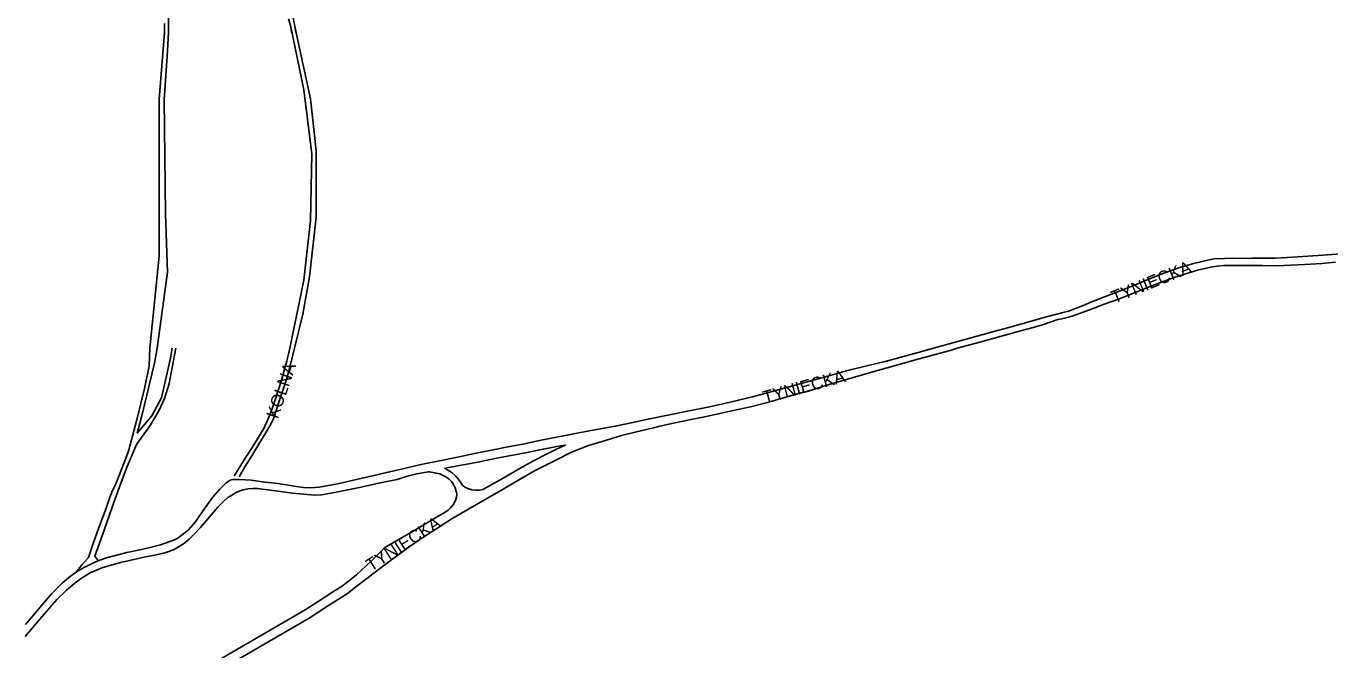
# Model space of a CAD drawing. Extents: x -304109 to -273954, y 21500 to 39796.
# Drawn here: x -301620 to -300588, y 28011 to 28505 of the extents above; entities that cross this region are included whole.
import ezdxf

# ---------------------------------------------------------------- set-up
doc = ezdxf.new("R2010")
doc.units = 0
doc.layers.add('krawedzie_ulic', color=7, linetype='Continuous')
doc.layers.add('nazwy_ulic', color=7, linetype='Continuous')

msp = doc.modelspace()

# ---------------------------------------------------------------- linework, layer by layer
at = {"layer": 'krawedzie_ulic'}
for points in [[(-301406.936, 28503.681), (-301409.456, 28516.14)], [(-301580.424, 28072.538), (-301575.655, 28078.654), (-301570.565, 28084.346), (-301567.048, 28094.489), (-301562.639, 28107.122), (-301557.517, 28121.179), (-301552.013, 28136.38), (-301549.339, 28141.92), (-301544.167, 28154.833), (-301538.893, 28168.381), (-301532.109, 28194.285), (-301526.318, 28218.131), (-301522.643, 28235.926), (-301522.149, 28250), (-301514.708, 28322.877), (-301514.708, 28447.38), (-301510.38, 28500), (-301510.43, 28507.336)], [(-301504.45, 28250), (-301505.651, 28242.092), (-301512.846, 28210.798), (-301520.486, 28196.464), (-301531.939, 28182.844), (-301527.705, 28199.749), (-301522.068, 28222.959), (-301518.471, 28238.084), (-301516.325, 28250), (-301507.946, 28310.274), (-301509.637, 28356.604), (-301510.603, 28446.87), (-301508.188, 28481.428), (-301507.358, 28500), (-301507.36, 28512.478)], [(-301455.246, 28148.565), (-301448.295, 28160.027), (-301441.141, 28171.438), (-301431.746, 28186.509), (-301426.855, 28197.769), (-301423.185, 28208.369), (-301417.552, 28225.604), (-301413.701, 28240.119), (-301412.324, 28245.203), (-301411.1, 28250), (-301400.12, 28303.867), (-301394.767, 28351.165), (-301393.875, 28403.818), (-301400.12, 28454.686), (-301410.508, 28504.491)], [(-301406.936, 28503.681), (-301394.767, 28447.547), (-301390.306, 28406.495), (-301390.306, 28353.842), (-301395.659, 28306.544), (-301401.012, 28277.094), (-301407.515, 28250), (-301410.932, 28235.998), (-301413.814, 28225.296), (-301419.778, 28207.172), (-301424.213, 28194.131), (-301426.225, 28189.836), (-301430.579, 28182.694), (-301435.824, 28174.053), (-301441.375, 28164.853), (-301446.772, 28155.983), (-301451.381, 28148.257)], [(-301412.322, 28511.021), (-301410.508, 28504.491)], [(-301410.508, 28504.491), (-301409.825, 28500.619), (-301409.809, 28500)], [(-301406.378, 28500), (-301406.936, 28503.681)], [(-300583.222, 28318.119), (-300594.071, 28317.262), (-300607.67, 28316.288), (-300618.617, 28315.814), (-300629.766, 28315.368), (-300641.113, 28315.485), (-300656.099, 28315.469), (-300666.453, 28315.573), (-300670.473, 28315.598), (-300671.994, 28315.55), (-300677.016, 28315.132), (-300681.989, 28314.317), (-300692.425, 28311.929), (-300700.113, 28309.583), (-300710.229, 28306.377), (-300719.023, 28303.053), (-300728.585, 28299.357), (-300735.206, 28296.896), (-300744.514, 28293.146), (-300754.307, 28289.274), (-300765.553, 28285.217), (-300773.912, 28282.142), (-300782.937, 28278.617), (-300791.728, 28275.547), (-300800, 28273.254), (-300803.004, 28272.822), (-300816.095, 28268.31), (-300826.65, 28265.437), (-300833.696, 28263.461), (-300841.998, 28261.164), (-300848.712, 28259.282), (-300864.98, 28254.855), (-300882.812, 28250), (-300888.285, 28248.262), (-300900.306, 28244.969), (-300915.706, 28240.725), (-300931.767, 28236.249), (-300949.53, 28231.286), (-300966.049, 28226.58)], [(-300925.404, 28243.516), (-300913.739, 28246.68), (-300901.632, 28250), (-300884.284, 28254.861), (-300867.992, 28259.261), (-300851.004, 28263.949), (-300844.805, 28265.616), (-300828.715, 28270.047), (-300813.03, 28274.54), (-300800, 28278.062), (-300794.58, 28279.45), (-300783.484, 28283.686), (-300778.752, 28285.739), (-300768.268, 28289.856), (-300758.628, 28293.704), (-300743.67, 28299.546), (-300731.189, 28304.706), (-300719.963, 28309.196), (-300706.42, 28313.86), (-300696.611, 28316.993), (-300687.809, 28318.893), (-300679.644, 28320.749), (-300671.268, 28321.103), (-300665.184, 28321.408), (-300657.909, 28321.215), (-300649.817, 28321.343), (-300637.502, 28321.392), (-300631.445, 28321.469), (-300621.542, 28321.981), (-300609.09, 28322.767), (-300593.406, 28323.665), (-300575.452, 28324.966)], [(-301563.116, 28082.027), (-301565.555, 28085.258), (-301558.292, 28106.026), (-301551.946, 28124.124), (-301546.009, 28140.215), (-301539.944, 28156.381), (-301532.48, 28173.665), (-301521.661, 28188.811), (-301514.939, 28200.477), (-301510.507, 28210.186), (-301506.658, 28222.083), (-301504.309, 28234.743), (-301501.551, 28250)], [(-301015.877, 28219.454), (-301000.502, 28223.647), (-300985.305, 28227.866), (-300968.533, 28232.623), (-300954.376, 28235.948), (-300939.864, 28239.503), (-300925.404, 28243.516)], [(-300966.049, 28226.58), (-300984.065, 28221.209), (-300998.499, 28216.84), (-301011.154, 28213.24), (-301024.75, 28209.485), (-301034.153, 28206.861), (-301046.453, 28203.491)], [(-301620.518, 28031.17), (-301600, 28055.458), (-301594.41, 28061.073), (-301591.153, 28064.147), (-301588.15, 28066.942), (-301584.842, 28069.482), (-301579.296, 28073.318), (-301573.572, 28076.619), (-301566.754, 28079.894), (-301561.692, 28082.077), (-301556.478, 28083.929), (-301546.304, 28086.566), (-301540.352, 28088.189), (-301528.577, 28090.571), (-301522.142, 28092.066), (-301513.622, 28094.399), (-301502.582, 28098.332), (-301499.925, 28099.659), (-301497.47, 28101.331), (-301496.553, 28102.091), (-301491.388, 28106.079), (-301485.941, 28112.559), (-301479.933, 28121.504), (-301476.445, 28126.256), (-301472.372, 28131.771), (-301466.697, 28138.327), (-301463.796, 28141.299), (-301461.811, 28143.154), (-301458.503, 28145.389), (-301456.265, 28145.998), (-301450.976, 28146.121), (-301441.695, 28145.403), (-301431.015, 28144.047), (-301420.514, 28142.743), (-301407.75, 28140.827), (-301400.275, 28139.804), (-301395.848, 28139.516), (-301391.413, 28139.627), (-301387.916, 28139.999), (-301380.77, 28141.163), (-301373.242, 28142.48), (-301360.703, 28145.573), (-301349.232, 28148.26), (-301332.243, 28152.036), (-301320.67, 28154.647), (-301306.148, 28158.145), (-301292.668, 28160.83), (-301277.205, 28163.896), (-301263.674, 28166.785), (-301250.22, 28169.47), (-301239.895, 28171.573), (-301226.822, 28174.157), (-301213.419, 28176.893), (-301200, 28179.681), (-301187.773, 28181.987), (-301175.394, 28184.34), (-301153.584, 28188.275), (-301139.579, 28191.294), (-301128.776, 28193.515), (-301111.848, 28196.951), (-301096.215, 28200.154), (-301080.151, 28203.256), (-301067.138, 28206.273), (-301044.899, 28211.454), (-301032.319, 28214.952), (-301015.877, 28219.454)], [(-301046.453, 28203.491), (-301056.391, 28201.375), (-301069.328, 28198.562), (-301082.952, 28195.62), (-301096.017, 28193.137), (-301112.412, 28189.729), (-301119.376, 28187.952), (-301123.264, 28186.974), (-301137.649, 28183.495), (-301148.603, 28180.841), (-301160.368, 28177.143), (-301174.624, 28173.004), (-301188.622, 28167.365), (-301200, 28161.654), (-301208.984, 28157.16), (-301217.506, 28152.843), (-301229.361, 28146.012), (-301242.386, 28138.496), (-301256.658, 28130.243), (-301270.218, 28122.218), (-301283.498, 28114.625), (-301300.112, 28103.805), (-301308.736, 28098.345), (-301324.562, 28086.864), (-301338.861, 28076.399), (-301349.09, 28068.321), (-301357.766, 28061.818), (-301365.603, 28055.721), (-301380.664, 28046.096), (-301395.955, 28036.115), (-301453.572, 28002.639)], [(-301200, 28172.104), (-301201.115, 28171.876), (-301213.323, 28169.571), (-301223.267, 28167.544), (-301234.61, 28165.34), (-301245.902, 28163.085), (-301261.264, 28159.969), (-301269.402, 28158.398), (-301288.604, 28154.903), (-301285.557, 28153.262), (-301282.719, 28151.281), (-301280.129, 28148.986), (-301280.014, 28148.871), (-301277.247, 28145.427), (-301274.802, 28141.746), (-301274.577, 28141.367), (-301272.139, 28139.823), (-301269.511, 28138.631), (-301267.129, 28137.903), (-301264.213, 28137.587), (-301261.281, 28137.67), (-301258.388, 28138.151), (-301257.975, 28138.253), (-301242.303, 28147.217), (-301229.736, 28154.454), (-301218.364, 28160.802), (-301206.942, 28166.515), (-301200, 28170.044), (-301193.191, 28173.351), (-301200, 28172.104)], [(-301595.587, 28050.955), (-301588.131, 28058.475), (-301581.108, 28064.242), (-301576.146, 28067.976), (-301569.405, 28072.065), (-301559.357, 28076.303), (-301545.139, 28080.412), (-301535.754, 28082.389), (-301526.7, 28084.391), (-301522.274, 28085.328), (-301517.01, 28086.494), (-301510.092, 28088.066), (-301503.3, 28090.451), (-301495.287, 28095.149), (-301490.936, 28098.715), (-301487.882, 28101.551), (-301481.825, 28107.928), (-301475.843, 28115.221), (-301468.081, 28124.14), (-301466.477, 28125.868), (-301463.551, 28128.891), (-301460.268, 28131.737), (-301458.309, 28132.956), (-301455.689, 28134.429), (-301454.097, 28135.438), (-301451.32, 28136.818), (-301448.388, 28137.83), (-301448.152, 28137.892), (-301444.394, 28138.655), (-301440.576, 28139.023), (-301436.741, 28138.992), (-301422.527, 28137.074), (-301409.001, 28135.081), (-301391.786, 28133.62), (-301385.81, 28133.768), (-301374.569, 28135.997), (-301356.104, 28139.798), (-301339.7, 28143.27), (-301326.093, 28146.133), (-301319.2, 28148.34), (-301310.527, 28150.52), (-301301.422, 28152.141), (-301300.691, 28152.071), (-301296.53, 28151.434), (-301292.447, 28150.406), (-301290.267, 28149.523), (-301287.564, 28148.049), (-301285.074, 28146.237), (-301282.84, 28144.118), (-301281.539, 28142.045), (-301280.277, 28139.352), (-301279.387, 28136.514), (-301279.331, 28136.289), (-301279.049, 28134.24), (-301279.165, 28132.175), (-301279.677, 28130.171), (-301280.563, 28128.302), (-301281.948, 28125.98), (-301283.742, 28123.727), (-301285.83, 28121.744), (-301288.173, 28120.069), (-301301.605, 28112.146), (-301313.486, 28105.163), (-301323.662, 28099.246), (-301335.976, 28092.11), (-301346.537, 28081.693), (-301358.344, 28070.463), (-301369.845, 28061.547), (-301375.722, 28057.814), (-301388.748, 28049.458), (-301399.077, 28042.702), (-301472.032, 28000.291)], [(-301595.587, 28050.955), (-301609.248, 28035.407), (-301620.747, 28021.735)], [(-301600, 28046.305), (-301595.587, 28050.955)]]:
    msp.add_lwpolyline(points, dxfattribs=at)

# ---------------------------------------------------------------- texts
at = {"layer": 'nazwy_ulic'}
for s, rotation, p in [('TYNIECKA', 21.962236, (-300758.377, 28285.313)), ('KOLNA', 71.147275, (-301420.763, 28193.571)), ('TYNIECKA', 15.208153, (-301035.152, 28206.033)), ('TYNIECKA', 32.760081, (-301346.863, 28072.871))]:
    msp.add_text(s, height=10, rotation=rotation, dxfattribs=at).set_placement(p)

doc.saveas('drawing.dxf')
